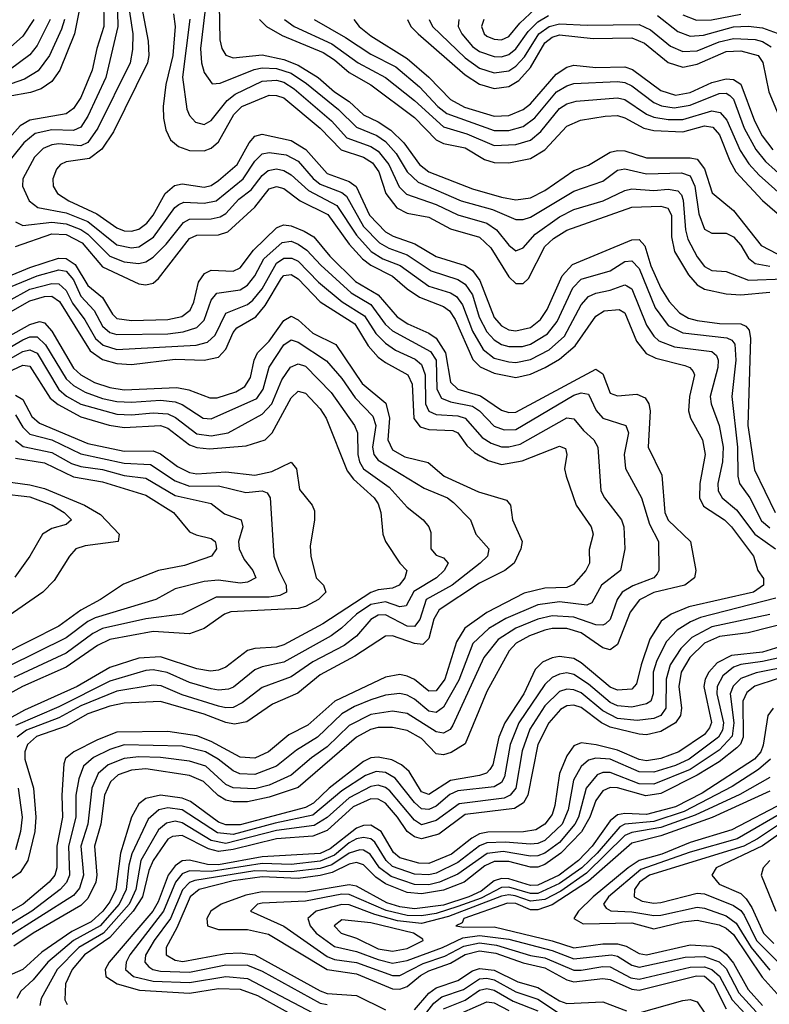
# Model space of a CAD drawing. Header units: inches. Extents: x 990535 to 1117859, y 769386 to 892122.
# Tile 681 of 1056: x 1092462 to 1094529, y 836294 to 839009. Entities that reach past the tile are written whole.
import ezdxf

# ---------------------------------------------------------------- set-up
doc = ezdxf.new("R2010")
doc.units = ezdxf.units.IN
doc.header["$MEASUREMENT"] = 0
doc.layers.add('B0893', color=7, linetype='Continuous')

msp = doc.modelspace()

# ---------------------------------------------------------------- linework, layer by layer
at = {"layer": 'B0893', "color": 5}
for points, elevation in [([(1092752.1, 839110), (1092774.1, 838970), (1092773, 838927), (1092765.9, 838890), (1092676.9, 838710), (1092650, 838670.8), (1092630, 838661.4), (1092570, 838666.5), (1092550, 838664.2), (1092526.5, 838653.5), (1092502.8, 838630), (1092470.5, 838570), (1092469.7, 838550), (1092488, 838510), (1092511.5, 838491.5), (1092590, 838476.6), (1092650, 838452.3), (1092730, 838388.3), (1092770, 838379.9), (1092790, 838383.1), (1092830.9, 838409.1), (1092889.2, 838490.8), (1092900.4, 838499.6), (1092913.9, 838506.1), (1092970, 838502.7), (1093003.6, 838510), (1093077.6, 838570), (1093110, 838618.6), (1093130, 838638.8), (1093150, 838643.1), (1093196.2, 838636.2), (1093230, 838618.9), (1093270.8, 838570.8), (1093290, 838555.8), (1093350, 838532.2), (1093362.4, 838522.4), (1093410, 838439), (1093453.9, 838393.9), (1093479.4, 838379.4), (1093530, 838360.9), (1093596.2, 838316.2), (1093670, 838292.8), (1093690, 838280.1), (1093710.2, 838250.2), (1093728.9, 838188.9), (1093750, 838147.9), (1093770, 838125.8), (1093790, 838113.4), (1093810, 838107.7), (1093848.1, 838108.1), (1093870, 838114.1), (1093917.1, 838143), (1093943.6, 838176.4), (1093986.7, 838270), (1094010, 838293.2), (1094090, 838316.2), (1094130, 838342.6), (1094150, 838343.7), (1094170, 838323.4), (1094214.4, 838214.4), (1094250, 838165.4), (1094290, 838145.2), (1094411.6, 838131.6), (1094425.4, 838125.4), (1094433.9, 838113.9), (1094436, 838070), (1094424.9, 837970), (1094441.4, 837830), (1094441.7, 837750), (1094446.7, 837730), (1094474.9, 837690), (1094507.2, 837627.2), (1094530, 837607.7)], 3660), ([(1092785.3, 839110), (1092816.4, 838950), (1092818.2, 838910), (1092814.5, 838890), (1092720.1, 838699.9), (1092688.3, 838651.7), (1092654.1, 838625.9), (1092590, 838616.8), (1092574.6, 838610), (1092563.5, 838596.5), (1092553.1, 838570), (1092554, 838550), (1092566.2, 838530), (1092597.5, 838510), (1092674.1, 838474.1), (1092730, 838435.2), (1092750, 838426.9), (1092770, 838425.7), (1092790, 838431.6), (1092812.3, 838447.7), (1092830.2, 838470), (1092862.4, 838530), (1092888.2, 838551.8), (1092910, 838556.1), (1092970, 838547.3), (1092990, 838552.2), (1093010, 838566), (1093061.6, 838610), (1093094.4, 838670), (1093110, 838688), (1093130, 838693.2), (1093210, 838676.2), (1093250.9, 838650.9), (1093310, 838585.3), (1093370, 838562.7), (1093389.2, 838549.2), (1093426.7, 838470), (1093470, 838424.5), (1093491.7, 838411.7), (1093551.3, 838391.3), (1093610, 838356.4), (1093690, 838331), (1093710, 838317.8), (1093730.4, 838290), (1093770, 838187.9), (1093790, 838165.1), (1093810, 838154.2), (1093830, 838151.1), (1093870, 838160.2), (1093897.7, 838182.3), (1093916.5, 838210), (1093957.4, 838302.6), (1093985.7, 838334.3), (1094150, 838402.1), (1094170, 838402.9), (1094185.3, 838385.3), (1094202.4, 838330), (1094230, 838268.4), (1094252.1, 838232.1), (1094280.8, 838200.8), (1094306, 838186), (1094330, 838179.9), (1094391.6, 838171.6), (1094450, 838170), (1094463.8, 838163.8), (1094472.9, 838152.9), (1094476.6, 838130), (1094469.2, 837890), (1094487.7, 837767.7), (1094545, 837650)], 3680), ([(1092693.1, 839070), (1092693.3, 838990), (1092674, 838930), (1092661.4, 838870), (1092630, 838795), (1092610, 838764.3), (1092590.2, 838749.8), (1092490, 838731.7), (1092463.3, 838716.7), (1092367.9, 838610)], 3620), ([(1093012.2, 839050), (1093013.6, 838953.6), (1093018.8, 838930), (1093030, 838911.3), (1093050, 838903.8), (1093130, 838912.6), (1093190, 838899.3), (1093230, 838884.2), (1093284.6, 838850), (1093330, 838810.5), (1093370, 838783.6), (1093410, 838746.6), (1093450, 838727.9), (1093484.9, 838704.9), (1093520.7, 838670), (1093564.2, 838610), (1093589.5, 838589.5), (1093710, 838542.9), (1093790, 838519.5), (1093830, 838512.5), (1093870, 838518.2), (1093910, 838537.7), (1093990, 838593), (1094030, 838608.2), (1094090, 838643.7), (1094110, 838648.8), (1094130, 838647.2), (1094190, 838628.1), (1094310, 838628.6), (1094330, 838624.7), (1094350, 838598.1), (1094371.2, 838531.2), (1094430, 838483.1), (1094506.5, 838386.5), (1094550, 838363.7)], 3780), ([(1092731.8, 839030), (1092732.7, 838990), (1092699.1, 838850), (1092650, 838743.2), (1092630, 838713.1), (1092610, 838703.9), (1092550, 838705.6), (1092504.7, 838695.3), (1092473.4, 838670), (1092409.1, 838590)], 3640), ([(1092624.6, 839030), (1092612.7, 838970), (1092572.6, 838870), (1092550, 838839.1), (1092521.3, 838818.7), (1092491.6, 838808.4), (1092430, 838796.9)], 3580), ([(1092885.4, 839025.4), (1092890, 838990), (1092883.9, 838910), (1092864.6, 838830), (1092857.4, 838770), (1092857.8, 838737.8), (1092865.1, 838705.1), (1092877.5, 838677.5), (1092899.2, 838659.2), (1092930, 838648.5), (1092970, 838647.3), (1092990, 838654.9), (1093010, 838672), (1093052.3, 838747.7), (1093074.3, 838770), (1093150, 838800.7), (1093170, 838800.3), (1093190, 838793.5), (1093290.3, 838710), (1093347.9, 838650), (1093410, 838630), (1093434.1, 838614.1), (1093452.3, 838590), (1093471.5, 838530), (1093501.8, 838490), (1093530, 838475.2), (1093590, 838464.6), (1093650, 838432.6), (1093730, 838409), (1093760.4, 838380.4), (1093810, 838299.7), (1093830, 838281.8), (1093850, 838281.7), (1093864.7, 838295.3), (1093910, 838383.5), (1093933.9, 838406.1), (1093970, 838428.6), (1094150, 838491.8), (1094230, 838494.8), (1094249.2, 838489.2), (1094259.4, 838470), (1094258.9, 838410), (1094267.4, 838370), (1094305.9, 838305.9), (1094330, 838277.9), (1094350, 838266.4), (1094410, 838253.1), (1094450.3, 838250.3), (1094530, 838257.4)], 3720), ([(1092972.6, 839030), (1092960.6, 838930), (1092962.9, 838890), (1092970, 838863.2), (1092992.7, 838832.7), (1093014.2, 838834.2), (1093108, 838872), (1093130, 838876.6), (1093170, 838874.5), (1093210, 838861.9), (1093252.9, 838832.9), (1093341.2, 838761.2), (1093390, 838712.3), (1093446.5, 838690), (1093470, 838673.1), (1093500.2, 838640.2), (1093530, 838589.4), (1093560.7, 838560.7), (1093679.3, 838510), (1093765.4, 838485.4), (1093830, 838458.2), (1093850, 838457.8), (1093870, 838464.3), (1093990, 838535.8), (1094070, 838563.9), (1094110, 838593.9), (1094130, 838597.6), (1094190, 838583.6), (1094286.6, 838586.6), (1094310, 838578.3), (1094323.3, 838550), (1094334.1, 838474.1), (1094350, 838431.5), (1094370, 838420.3), (1094410, 838420.5), (1094430, 838410.4), (1094450, 838387.2), (1094471, 838351), (1094490, 838336.7), (1094529.7, 838329.7)], 3760), ([(1093672.8, 839010), (1093671, 838990), (1093680.5, 838970), (1093710, 838935.4), (1093730, 838921), (1093770, 838907.3), (1093790, 838907), (1093810, 838913.5), (1093830, 838928.4), (1093863.6, 838976.4), (1093890, 839003), (1093919.5, 839020.5)], 3960), ([(1093741.7, 839010), (1093734.8, 838990), (1093742.7, 838970), (1093750, 838964.1), (1093770, 838955.1), (1093790, 838953.9), (1093810, 838962.9), (1093840.4, 838999.6), (1093881.9, 839038.1)], 3980), ([(1094220.7, 839020.7), (1094276.5, 838976.5), (1094310, 838963.4), (1094346.9, 838966.9), (1094430, 838989.4), (1094470, 838991.6), (1094510, 838986.3), (1094550, 838972)], 3960), ([(1094290, 839022.6), (1094327.8, 839007.8), (1094369, 839009), (1094450, 839024.1)], 3980), ([(1092585.4, 839010), (1092576.8, 838983.2), (1092544.3, 838910), (1092512.3, 838867.7), (1092474.8, 838845.2), (1092400.5, 838819.5)], 3560), ([(1092501, 839010), (1092470, 838963.9), (1092410.4, 838910)], 3520), ([(1092545.6, 839010), (1092510, 838938.2), (1092490, 838912.4), (1092432.6, 838870)], 3540), ([(1092930.8, 839010.8), (1092910.6, 838850.6), (1092922.5, 838762.5), (1092930, 838745), (1092946.7, 838726.7), (1092970, 838720.3), (1092990, 838731), (1093033.6, 838786.4), (1093056.1, 838803.9), (1093130, 838839.2), (1093170, 838842.4), (1093190, 838836.6), (1093218.5, 838818.5), (1093321.4, 838730), (1093363.5, 838683.5), (1093430, 838659.6), (1093450, 838646.2), (1093479.9, 838610), (1093507.9, 838547.9), (1093528.2, 838528.2), (1093610, 838499.3), (1093670, 838470.7), (1093750, 838447.9), (1093776.7, 838430), (1093810, 838387.7), (1093830, 838371.7), (1093850, 838379.8), (1093882.8, 838417.2), (1093950, 838465.8), (1093990, 838485.4), (1094070.5, 838510), (1094130, 838538.4), (1094150, 838542.6), (1094210, 838537.7), (1094250, 838541.8), (1094276.8, 838536.8), (1094286.4, 838526.4), (1094291.3, 838511.3), (1094297.4, 838430), (1094303.8, 838403.8), (1094330, 838355.2), (1094350, 838328.9), (1094370, 838317.3), (1094410, 838315), (1094471.1, 838291.1), (1094570, 838294.2)], 3740), ([(1093122.6, 839010), (1093141.9, 838990), (1093185.6, 838965.6), (1093298.5, 838918.5), (1093330, 838898.4), (1093370, 838863.8), (1093429.8, 838829.8), (1093550, 838739.6), (1093610, 838678.2), (1093630, 838667.8), (1093690, 838655.7), (1093743.6, 838623.6), (1093770, 838615), (1093810, 838614.2), (1093870, 838626.3), (1093910.1, 838649.9), (1093970, 838715.3), (1094008.1, 838731.9), (1094076.5, 838743.5), (1094110, 838745.2), (1094130, 838738.9), (1094182.8, 838710), (1094210, 838703.7), (1094290, 838699.7), (1094350, 838716.2), (1094372.6, 838712.6), (1094391.6, 838691.6), (1094419.5, 838619.5), (1094436.3, 838590), (1094510, 838510.4), (1094550, 838475.7)], 3820), ([(1093191.9, 839010), (1093218.7, 838990), (1093322.3, 838942.3), (1093395.1, 838890), (1093470.8, 838850), (1093550, 838786.4), (1093630, 838714), (1093694.4, 838694.4), (1093770, 838662.4), (1093830, 838664.7), (1093870, 838677.3), (1093898.9, 838701.1), (1093950, 838764.2), (1093970, 838776.8), (1093995.9, 838784.1), (1094110, 838794), (1094130, 838788.8), (1094190, 838748.3), (1094210, 838740.3), (1094250, 838733.7), (1094290, 838733.9), (1094370, 838757.7), (1094393, 838753), (1094412, 838732), (1094448.7, 838648.7), (1094471.8, 838611.8), (1094500.4, 838580.4), (1094570, 838518.8)], 3840), ([(1093273.9, 839010), (1093360.4, 838960.4), (1093430, 838913.7), (1093498.7, 838878.7), (1093564, 838824), (1093614.7, 838770), (1093639.6, 838750), (1093770, 838703.3), (1093810, 838703.6), (1093850, 838714.9), (1093881.7, 838738.3), (1093942, 838810), (1093970, 838826.9), (1093990, 838832.9), (1094110, 838838.9), (1094130, 838836.2), (1094150, 838826.4), (1094210, 838781), (1094231.7, 838771.7), (1094266.2, 838766.3), (1094310, 838773.5), (1094390, 838805.3), (1094410, 838806.4), (1094419.7, 838799.7), (1094430.2, 838790.2), (1094459.4, 838710), (1094491.5, 838651.5), (1094518.5, 838618.5), (1094571.8, 838570)], 3860), ([(1093383.3, 839010), (1093398.2, 838990), (1093430, 838964.6), (1093530, 838902.1), (1093590, 838851.1), (1093650, 838788.6), (1093688.2, 838768.2), (1093770, 838742.7), (1093810, 838744.7), (1093850, 838761.3), (1093870, 838777.1), (1093941.3, 838858.7), (1093970, 838877.8), (1093990, 838883.6), (1094050, 838877), (1094130, 838879.4), (1094151.6, 838871.6), (1094230, 838813.7), (1094270, 838801.4), (1094310, 838808.4), (1094370, 838835.6), (1094410, 838846.3), (1094430, 838843.9), (1094450, 838831.4), (1094488, 838730), (1094509, 838689), (1094538.5, 838650)], 3880), ([(1093530.6, 839010), (1093539.8, 838990), (1093560.4, 838970), (1093690, 838857), (1093730, 838831.3), (1093770, 838819.8), (1093810, 838825.1), (1093838.3, 838841.7), (1093870, 838876.9), (1093910, 838945.1), (1093930, 838961.1), (1093950, 838967.3), (1094043.1, 838956.9), (1094150, 838959.2), (1094184.1, 838944.1), (1094250, 838890.8), (1094290, 838878.4), (1094330, 838886.8), (1094410, 838921.4), (1094450, 838923.1), (1094497.7, 838910), (1094511, 838891), (1094527, 838810), (1094557.7, 838737.7)], 3920), ([(1093590.8, 839010), (1093600.4, 838990), (1093690, 838903.9), (1093730, 838875.7), (1093770, 838862.4), (1093810, 838868), (1093830, 838880.8), (1093853.2, 838906.8), (1093893.5, 838970), (1093921.6, 838990), (1093950, 838997.9), (1094026.2, 838993.8), (1094170, 838995.7), (1094201.2, 838981.2), (1094256.3, 838936.3), (1094290, 838921.1), (1094330, 838923.4), (1094390, 838948.4), (1094430, 838957.4), (1094490, 838954.1), (1094510, 838948.8), (1094534, 838934)], 3940), ([(1092450, 838451.7), (1092470, 838441.2), (1092550, 838450.8), (1092590, 838446.4), (1092630, 838430.6), (1092650, 838417.4), (1092710, 838356.9), (1092750, 838341.5), (1092790, 838336.8), (1092810, 838341.4), (1092830, 838354.2), (1092865.9, 838390), (1092913.8, 838450), (1092930, 838459.3), (1092990, 838459.6), (1093014.9, 838465.1), (1093030, 838474.5), (1093066.1, 838513.9), (1093100.4, 838539.6), (1093130, 838579.6), (1093146.7, 838593.3), (1093170, 838597.7), (1093190, 838592.9), (1093210, 838581.2), (1093257.7, 838537.7), (1093336.4, 838496.4), (1093390, 838414.6), (1093430.9, 838370), (1093462.9, 838350), (1093510.9, 838330.9), (1093590, 838274.1), (1093650, 838255.7), (1093665.9, 838245.9), (1093682.6, 838222.6), (1093710, 838150.5), (1093739.6, 838099.6), (1093770, 838075.8), (1093810, 838065.1), (1093830, 838064.1), (1093870, 838071.9), (1093921.6, 838098.4), (1093963.9, 838136.1), (1094010, 838222.5), (1094030, 838245.9), (1094050, 838255.3), (1094090, 838262.8), (1094130, 838277.5), (1094135.4, 838275.4), (1094150, 838267.2), (1094190, 838166.8), (1094210, 838136.5), (1094223.9, 838123.9), (1094267.3, 838107.3), (1094370, 838093.6), (1094383.1, 838083.1), (1094388.1, 838070), (1094386.9, 838050), (1094365.4, 837970), (1094368, 837950), (1094390, 837890.2), (1094401.6, 837830), (1094399.7, 837790), (1094387.2, 837730), (1094388, 837710), (1094398.5, 837690), (1094437.8, 837657.8), (1094489, 837590), (1094546.1, 837550)], 3640), ([(1092450, 838383.6), (1092550, 838418.4), (1092590, 838416.6), (1092633.9, 838393.9), (1092690, 838328), (1092790, 838280.6), (1092810, 838277.6), (1092830, 838282.9), (1092844.5, 838295.5), (1092930, 838405.4), (1092950, 838415.1), (1093010, 838416), (1093036.1, 838423.9), (1093110, 838491.9), (1093150, 838542.5), (1093170, 838549.3), (1093190, 838543.7), (1093235.1, 838510), (1093311.6, 838471.6), (1093370.3, 838389.7), (1093406.9, 838350), (1093430, 838331.9), (1093490, 838302), (1093530, 838267), (1093564.2, 838244.2), (1093630, 838218.4), (1093646.4, 838206.4), (1093662.1, 838182.1), (1093711.6, 838071.6), (1093731.5, 838051.5), (1093770, 838034.4), (1093830, 838022.4), (1093870, 838031.3), (1093911.1, 838050), (1093950, 838072.8), (1093993.6, 838110), (1094050, 838191.9), (1094073.6, 838206.4), (1094114.3, 838210), (1094130, 838201), (1094162.5, 838122.5), (1094188.8, 838088.8), (1094215.5, 838075.5), (1094295.5, 838055.5), (1094309.7, 838049.7), (1094318.5, 838038.5), (1094322.4, 838030), (1094308.5, 837970), (1094306, 837930), (1094311.6, 837910), (1094344.3, 837850), (1094352.2, 837810), (1094337.2, 837730), (1094335.9, 837690), (1094347.2, 837667.2), (1094404.9, 837630), (1094424.5, 837610), (1094485.5, 837530), (1094497, 837490), (1094512.5, 837467.5), (1094513, 837450), (1094485.2, 837430), (1094306.5, 837390), (1094258.1, 837370), (1094230.7, 837350), (1094199.5, 837300.5), (1094175.2, 837230), (1094162.8, 837177.2), (1094150, 837162.6), (1094110, 837160.1), (1094090, 837168.2), (1094010, 837235.8), (1093990, 837247.3), (1093950, 837252.8), (1093930, 837249.4), (1093903, 837237), (1093883.1, 837216.9), (1093852, 837150), (1093799, 837070), (1093782.6, 837030), (1093765.9, 836954.1), (1093758.5, 836941.5), (1093748.6, 836931.4), (1093730, 836924.2), (1093650, 836911.2), (1093590, 836872.2), (1093570, 836879.8), (1093535.3, 836935.3), (1093514.4, 836954.4), (1093487.7, 836967.7), (1093450, 836975.4), (1093430, 836973), (1093410, 836963.3), (1093315.4, 836890), (1093271.6, 836848.4), (1093250, 836836.2), (1093070, 836788.6), (1093030, 836788.5), (1093010, 836795.9), (1092932.8, 836852.8), (1092910, 836862.4), (1092850, 836870), (1092810, 836860.9), (1092790, 836846.2), (1092770, 836810), (1092739.6, 836710), (1092726.5, 836610), (1092710, 836576.3), (1092690.8, 836550), (1092658.7, 836521.3), (1092605.5, 836494.5), (1092522.8, 836437.2), (1092470, 836389.5), (1092379.1, 836350)], 3620), ([(1092430, 838301.1), (1092490, 838326.1), (1092568.8, 838351.2), (1092590, 838350.2), (1092614.4, 838334.4), (1092650, 838276), (1092690, 838243.3), (1092717.3, 838197.3), (1092730, 838185.4), (1092770, 838179.7), (1092870, 838182.3), (1092909, 838191), (1092931.9, 838208.1), (1092941.9, 838230), (1092954.5, 838285.5), (1092970.9, 838309.1), (1092990, 838318.2), (1093050, 838316), (1093070, 838325), (1093106.2, 838373.8), (1093170, 838435), (1093180.3, 838439.7), (1093190, 838443.5), (1093210, 838440.8), (1093246.3, 838426.3), (1093272.6, 838410), (1093316.8, 838356.8), (1093387.5, 838287.5), (1093450.3, 838250), (1093502.2, 838190), (1093532.3, 838170), (1093590, 838145), (1093610, 838130.6), (1093636.1, 838090), (1093649.4, 838009.4), (1093669.7, 837989.7), (1093732.2, 837972.2), (1093790, 837931.9), (1093810, 837925.4), (1093830, 837927.1), (1094050, 838045.1), (1094070, 838032.7), (1094090, 837978.7), (1094110, 837971.5), (1094163.6, 837976.4), (1094186.7, 837966.7), (1094196.7, 837950), (1094200.1, 837930), (1094194.6, 837830), (1094232.5, 837752.5), (1094240.6, 837650), (1094250, 837628.5), (1094311.5, 837570), (1094326.2, 837490), (1094322, 837470), (1094296.2, 837450), (1094210, 837429.2), (1094170.8, 837409.2), (1094144.9, 837375.1), (1094110, 837285.5), (1094090, 837271), (1094070, 837276.8), (1094010, 837317.9), (1093970, 837330), (1093930, 837330.3), (1093910, 837325.6), (1093867.9, 837310), (1093831.1, 837290), (1093811.2, 837268.8), (1093750, 837156.6), (1093690, 837011.6), (1093651.6, 836988.4), (1093630, 836981.8), (1093610, 836984.3), (1093570, 837026.5), (1093530, 837048.3), (1093490, 837056.9), (1093450, 837056.7), (1093428.8, 837051.2), (1093390, 837030), (1093230, 836891.5), (1093150, 836864.7), (1093090, 836851.8), (1093050, 836851.6), (1093030, 836856.8), (1093009.1, 836869.1), (1092968.4, 836908.4), (1092930, 836925), (1092810, 836943.1), (1092770, 836939.7), (1092733.6, 836926.4), (1092712.5, 836907.5), (1092695.6, 836870), (1092685.2, 836790), (1092668.3, 836730), (1092674.1, 836650), (1092671.7, 836630), (1092650, 836585.6), (1092630, 836566.3), (1092498.9, 836490), (1092445.9, 836454.1)], 3580), ([(1092410, 838261.4), (1092510, 838302.8), (1092570, 838318.9), (1092590, 838315.2), (1092610, 838292), (1092630, 838246.9), (1092667.5, 838207.4), (1092690, 838163.8), (1092710, 838146.3), (1092730, 838140.7), (1092870, 838142.9), (1092912.1, 838147.9), (1092950, 838160.3), (1092970, 838180.1), (1092990, 838235.3), (1093005.1, 838254.9), (1093070, 838264.3), (1093090, 838276.7), (1093110, 838302.9), (1093134.5, 838350), (1093185.2, 838394.8), (1093210, 838398.7), (1093230, 838390.5), (1093253.9, 838373.9), (1093292, 838332), (1093375.5, 838255.5), (1093430, 838223.9), (1093469.6, 838169.7), (1093490, 838151), (1093594.2, 838094.2), (1093609.9, 838069.9), (1093612.3, 837990), (1093625.1, 837965.1), (1093650, 837954.8), (1093710, 837943.1), (1093729.5, 837930), (1093770, 837888.2), (1093798, 837878), (1093830, 837879.1), (1093990, 837973.3), (1094010, 837979.9), (1094030, 837976), (1094050.9, 837930.9), (1094069.6, 837910), (1094132.7, 837890), (1094140.1, 837870), (1094128.8, 837810), (1094131.8, 837771.8), (1094176.4, 837690), (1094198.1, 837618.1), (1094223.1, 837570), (1094223.8, 837490), (1094219.3, 837480.7), (1094210.2, 837470), (1094152.2, 837447.8), (1094122.7, 837430), (1094109.6, 837410.4), (1094090, 837354.9), (1094077.4, 837342.6), (1094070, 837338.9), (1094050, 837340.4), (1093990, 837361.2), (1093930, 837365.4), (1093890, 837355.9), (1093830, 837331.1), (1093780.7, 837299.3), (1093741.4, 837250), (1093656.2, 837063.8), (1093648.4, 837051.6), (1093630, 837041.2), (1093610, 837044.8), (1093530, 837095.7), (1093490, 837102), (1093430, 837093.2), (1093370, 837062.4), (1093310, 837003.3), (1093266.4, 836973.6), (1093210, 836925.9), (1093150, 836898.1), (1093110, 836887.9), (1093050, 836890.2), (1093030, 836899.8), (1092974.6, 836950), (1092930, 836964), (1092850, 836974.2), (1092790, 836976.2), (1092750, 836971.6), (1092705.6, 836954.4), (1092678.1, 836930), (1092661.1, 836890), (1092649.3, 836790), (1092630.6, 836730), (1092637.4, 836650), (1092626.2, 836613.9), (1092610, 836593.2), (1092424.3, 836475.7)], 3560), ([(1092430, 838233.1), (1092490, 838265.8), (1092550, 838281.9), (1092570, 838280.9), (1092590, 838261.9), (1092607.2, 838227.2), (1092641.1, 838181.1), (1092670.5, 838130), (1092691.5, 838111.5), (1092730, 838099.9), (1092948.6, 838111.4), (1092979.8, 838120.2), (1093000.7, 838139.3), (1093030, 838199.5), (1093090, 838223.9), (1093104.7, 838235.3), (1093130, 838266.7), (1093170, 838337.4), (1093190, 838351), (1093211.8, 838351.8), (1093230, 838343.1), (1093285.6, 838285.6), (1093351.3, 838231.3), (1093412.7, 838192.7), (1093443.8, 838143.8), (1093470, 838117.4), (1093497.6, 838097.6), (1093552.6, 838072.6), (1093570, 838058.5), (1093579.7, 838030), (1093580.7, 837950), (1093590, 837929.5), (1093610, 837920.5), (1093670, 837916.8), (1093690, 837910.5), (1093736.9, 837856.9), (1093761.3, 837841.3), (1093790, 837831.5), (1093810, 837830.7), (1093841.4, 837838.6), (1093970, 837911), (1093990, 837908.6), (1094016, 837876), (1094045.2, 837850), (1094055.5, 837830), (1094063.9, 837710), (1094074, 837690), (1094121.3, 837630), (1094127.8, 837610), (1094130.1, 837550.1), (1094118.4, 837490), (1094065.8, 837450), (1094038.9, 837401.1), (1094025.7, 837394.3), (1093950, 837403.2), (1093890, 837395.3), (1093802.1, 837357.9), (1093755.2, 837330), (1093711.3, 837288.7), (1093672.9, 837187.1), (1093630, 837113.1), (1093610, 837098.7), (1093590, 837102), (1093550, 837134.8), (1093530, 837146.3), (1093510, 837151.2), (1093470, 837145.8), (1093430, 837133.5), (1093384.8, 837115.2), (1093350, 837095.1), (1093282.9, 837030), (1093225.4, 836994.6), (1093170, 836950.7), (1093110, 836927.3), (1093068.8, 836928.8), (1093050, 836937.3), (1093008.8, 836970), (1092974.2, 836990), (1092910, 837005.2), (1092750, 837009), (1092710, 836996.6), (1092665.5, 836974.5), (1092638.1, 836950), (1092624.7, 836915.3), (1092616.8, 836870), (1092616.6, 836810), (1092596.6, 836730), (1092598.8, 836650), (1092590.4, 836629.6), (1092573.3, 836610), (1092495.1, 836550), (1092417.2, 836502.8)], 3540), ([(1092390, 838177.8), (1092490, 838233.5), (1092530, 838245.8), (1092550, 838246.6), (1092571.5, 838231.5), (1092656.1, 838096.1), (1092690, 838072.1), (1092730, 838061.3), (1092770, 838058.4), (1092890, 838073), (1092970, 838070), (1093010, 838078.5), (1093030, 838100.3), (1093050, 838146.2), (1093060.5, 838159.5), (1093113.1, 838190), (1093138.8, 838221.2), (1093183.6, 838296.4), (1093190, 838303.3), (1093210, 838306.5), (1093230, 838294.2), (1093290, 838230.8), (1093385.7, 838170), (1093422.4, 838110), (1093450, 838078.8), (1093470, 838063.4), (1093532.2, 838030), (1093544.1, 838004.1), (1093548.8, 837908.8), (1093565.9, 837885.9), (1093590, 837879), (1093656.5, 837876.5), (1093670, 837869.7), (1093694.9, 837834.9), (1093715.5, 837815.5), (1093753.8, 837793.8), (1093790, 837782.6), (1093847.5, 837792.5), (1093950, 837833), (1093966.8, 837826.8), (1093970.5, 837810), (1093964.4, 837770), (1093968.3, 837750), (1093996, 837670), (1094037.6, 837610), (1094043.1, 837590), (1094032.2, 837547.8), (1094032.9, 837510), (1094022.8, 837490), (1093988.7, 837451.3), (1093970, 837443.1), (1093910, 837440.9), (1093852.9, 837427.1), (1093750, 837374.6), (1093689.2, 837330.8), (1093666.4, 837293.6), (1093634, 837190), (1093610, 837158.5), (1093590, 837157.6), (1093550, 837189.7), (1093530, 837198.9), (1093510, 837202.9), (1093470, 837195.5), (1093330.3, 837129.7), (1093256.6, 837063.4), (1093203.5, 837036.5), (1093147.5, 836990), (1093110, 836972.5), (1093070, 836975.5), (1092990, 837018.4), (1092950, 837033.6), (1092870, 837045.9), (1092730, 837043.7), (1092676.7, 837023.3), (1092610.6, 836990), (1092588.4, 836971.6), (1092583.3, 836956.7), (1092577.7, 836870), (1092580.1, 836810), (1092563.8, 836730), (1092564.4, 836670), (1092558.3, 836650), (1092543.4, 836630), (1092470.9, 836570), (1092370, 836512.7)], 3520), ([(1092390, 838113.2), (1092490, 838168.7), (1092516.4, 838176.4), (1092530, 838173.2), (1092550, 838150.4), (1092610, 838048.3), (1092630, 838029.4), (1092668.1, 838008.1), (1092710, 837994.7), (1092750, 837988.2), (1092894.8, 837994.8), (1092928.3, 837988.3), (1092985.8, 837965.8), (1093006.2, 837966.2), (1093057.3, 837982.7), (1093082.6, 837997.4), (1093097.8, 838022.2), (1093108.1, 838070), (1093117.4, 838090), (1093150, 838122.2), (1093190, 838179.9), (1093210, 838191.2), (1093230, 838181.2), (1093270, 838144.8), (1093333, 838113), (1093406.1, 838006.1), (1093471.3, 837951.3), (1093481.5, 837910), (1093477.1, 837850), (1093490, 837822.6), (1093523.7, 837803.7), (1093587.6, 837787.6), (1093632.3, 837750), (1093726.6, 837706.6), (1093804.3, 837684.3), (1093815.5, 837670), (1093820.3, 837630), (1093846.9, 837570), (1093843.3, 837550), (1093825.5, 837510), (1093799.2, 837490), (1093730, 837454.7), (1093618.5, 837381.5), (1093603.8, 837356.2), (1093590, 837302.5), (1093573.7, 837286.3), (1093550, 837288.5), (1093490.1, 837309.9), (1093470, 837309.3), (1093386.1, 837253.9), (1093290, 837202.4), (1093228.4, 837151.6), (1093158.5, 837121.5), (1093087.8, 837072.2), (1093053.6, 837066.4), (1093030, 837070.7), (1092970, 837094.2), (1092850, 837129.1), (1092750, 837124.2), (1092710, 837115.6), (1092650, 837094.8), (1092590, 837060.8), (1092507.8, 837032.2), (1092483.7, 837010), (1092476, 836990), (1092475.7, 836970), (1092499.7, 836890), (1092506, 836810), (1092503.7, 836770), (1092484.5, 836690), (1092462.8, 836657.2), (1092335.5, 836570)], 3480), ([(1092422, 838098), (1092470, 838126.5), (1092490, 838134.8), (1092510, 838134.6), (1092532.6, 838112.6), (1092590, 838018.3), (1092610, 838000.3), (1092642.1, 837982.1), (1092690, 837964.3), (1092730, 837956.1), (1092770, 837954.2), (1092850, 837959.8), (1092890, 837955.2), (1092910, 837947.4), (1092967.5, 837910), (1092990, 837908.2), (1093116, 837964), (1093133.5, 837990), (1093149.3, 838050.7), (1093190, 838112.1), (1093210, 838126.4), (1093230, 838119.8), (1093308.1, 838068.1), (1093350, 838019.9), (1093386.4, 837966.4), (1093435.6, 837915.6), (1093443.5, 837890), (1093434.6, 837830), (1093438.5, 837810), (1093450, 837794.4), (1093577.1, 837717.1), (1093641.6, 837690), (1093657.9, 837678), (1093704.8, 837630), (1093719.6, 837590), (1093755.7, 837550), (1093751.7, 837530), (1093731.2, 837510), (1093653.8, 837450), (1093582.5, 837410), (1093565, 837355), (1093550, 837335.3), (1093530, 837336.9), (1093470, 837367.5), (1093450, 837366.8), (1093430, 837354.9), (1093390.8, 837309.2), (1093356.4, 837283.6), (1093270, 837238), (1093210, 837196.4), (1093130, 837167.7), (1093075, 837125), (1093050, 837112.6), (1093030, 837111.1), (1093010, 837115.9), (1092910, 837147.5), (1092851.9, 837171.9), (1092830, 837174.2), (1092730, 837157.2), (1092630, 837117.2), (1092570, 837083.4), (1092480.7, 837050), (1092454.7, 837030)], 3460), ([(1092430, 838070.7), (1092470, 838094.1), (1092490, 838098.4), (1092510, 838089.2), (1092569.2, 837989.2), (1092591, 837971), (1092630, 837949.1), (1092730, 837921.2), (1092770, 837919.3), (1092830, 837925.2), (1092870, 837921.8), (1092891.8, 837911.8), (1092950, 837867), (1092990, 837861), (1093036.8, 837870), (1093130, 837921.3), (1093157.3, 837950), (1093184.4, 838015.6), (1093208.8, 838051.2), (1093230, 838059.8), (1093250, 838053.5), (1093320.8, 837980.8), (1093384.5, 837890), (1093393, 837870), (1093394.3, 837810), (1093398.8, 837790), (1093409.8, 837770), (1093480.2, 837720.2), (1093530, 837664.6), (1093574, 837630), (1093590.1, 837610.1), (1093595, 837595), (1093595.3, 837550), (1093610, 837532.5), (1093630, 837525.1), (1093642.9, 837510), (1093632.6, 837490), (1093611.4, 837470), (1093548.3, 837431.7), (1093527.1, 837392.9), (1093510, 837389.7), (1093470, 837403.7), (1093430, 837396.2), (1093390.1, 837370), (1093349.4, 837330.6), (1093320.3, 837310), (1093190, 837236.8), (1093130, 837224.6), (1093110, 837216.3), (1093051.5, 837168.5), (1093037.6, 837162.4), (1093010, 837160), (1092990, 837163.6), (1092930, 837181.5), (1092868.8, 837208.8), (1092830, 837215.8), (1092810, 837214), (1092710, 837185.1), (1092570, 837114.1), (1092450, 837062.2)], 3440), ([(1092330, 837991.2), (1092470, 838056.5), (1092490, 838053.8), (1092545.4, 837965.4), (1092567.6, 837947.6), (1092630, 837913.5), (1092708.8, 837891.2), (1092750, 837884.5), (1092850, 837890), (1092870, 837882.9), (1092930, 837837), (1092950, 837828.8), (1092985.4, 837825.4), (1093086.4, 837833.6), (1093138.4, 837850), (1093158.2, 837870), (1093210, 837966.5), (1093230, 837985), (1093250, 837978.7), (1093290, 837935.7), (1093307.2, 837910), (1093365, 837765), (1093381.8, 837741.8), (1093439.3, 837690), (1093450, 837673.8), (1093457.3, 837650), (1093462.9, 837590), (1093470, 837570.2), (1093509.5, 837510), (1093528.8, 837490), (1093524.1, 837470), (1093507.9, 837450), (1093490, 837441.6), (1093450, 837436.8), (1093430, 837429), (1093297.2, 837342.8), (1093190, 837285.2), (1093170, 837278.4), (1093110, 837274.8), (1093090, 837269), (1093030, 837223.4), (1093010, 837215), (1092987.7, 837212.3), (1092950, 837218.4), (1092850, 837252.1), (1092790, 837248.1), (1092710, 837222.8), (1092619.9, 837170), (1092475.4, 837104.6), (1092423.5, 837076.5)], 3420), ([(1092450, 837973.6), (1092470, 837961.3), (1092494.8, 837914.8), (1092516.5, 837896.5), (1092650, 837840.7), (1092750, 837818.7), (1092830, 837819.9), (1092850, 837811.9), (1092896.7, 837776.7), (1092930, 837760), (1092950, 837756.5), (1093030, 837761.8), (1093110, 837752.6), (1093157.3, 837762.7), (1093210, 837789), (1093224.6, 837770), (1093233.3, 837713.3), (1093268.6, 837670), (1093274.4, 837654.4), (1093274.6, 837630), (1093263.1, 837556.9), (1093264.5, 837530), (1093279.2, 837470), (1093299, 837450), (1093305.5, 837430), (1093285.9, 837410), (1093250, 837390.6), (1093230, 837385.1), (1093043.8, 837376.2), (1093026.5, 837370), (1092970, 837329.9), (1092930, 837315.4), (1092830, 837321.5), (1092710, 837299.4), (1092676.4, 837283.6), (1092590, 837223.4), (1092469.9, 837170.1), (1092370, 837116.3)], 3380), ([(1092450, 837919.6), (1092470, 837885.5), (1092490, 837866), (1092550.4, 837850.4), (1092630, 837811.8), (1092750, 837785.6), (1092822.5, 837782.5), (1092890, 837737.6), (1092930, 837722.8), (1093010, 837723.3), (1093085.5, 837705.5), (1093130, 837710.1), (1093144.4, 837704.4), (1093152.6, 837690), (1093162.7, 837530), (1093176.1, 837490), (1093196.3, 837450), (1093197.3, 837430), (1093178.8, 837421.2), (1093150, 837416.4), (1093003.6, 837416.4), (1092910, 837369.6), (1092810, 837356.8), (1092690, 837329.8), (1092663.6, 837316.4), (1092590, 837262.4), (1092445.5, 837194.5)], 3360), ([(1092450, 837848.9), (1092471.7, 837831.7), (1092550, 837815.3), (1092605, 837785), (1092630, 837777.2), (1092690, 837768.2), (1092750, 837752.1), (1092810, 837744.9), (1092890, 837697.2), (1092990, 837674.5), (1093026.5, 837646.5), (1093072.5, 837630), (1093077.1, 837610), (1093065.4, 837570), (1093067.2, 837550), (1093080.7, 837520.7), (1093105, 837490), (1093112.8, 837470), (1093090, 837457.6), (1093070, 837454.7), (1093010, 837463.5), (1092970, 837459.8), (1092890, 837439), (1092836.8, 837410), (1092670, 837359.5), (1092650, 837349.3), (1092590, 837304.2), (1092430, 837225.2)], 3340), ([(1092450, 837800.1), (1092530, 837786.9), (1092610, 837748.5), (1092690, 837734.6), (1092810, 837697.4), (1092886.1, 837650), (1092930, 837597.1), (1092948.3, 837588.3), (1092990, 837578.7), (1093000.6, 837570), (1093002.4, 837562.4), (1093004.3, 837550), (1092990.5, 837529.4), (1092916.3, 837503.7), (1092844.6, 837490), (1092748, 837452), (1092685, 837410), (1092630, 837380.6), (1092570, 837336.9), (1092410, 837255.5)], 3320), ([(1092416.1, 837736.1), (1092490, 837726.1), (1092530, 837715.9), (1092640.1, 837670), (1092684.2, 837644.2), (1092735.6, 837590), (1092732.8, 837570), (1092642, 837558), (1092616.1, 837550), (1092598.8, 837530), (1092557.2, 837462.8), (1092525.1, 837430), (1092303.1, 837276.9)], 3280), ([(1092410, 837702.2), (1092490, 837693.4), (1092550.9, 837670), (1092584.3, 837650), (1092604.8, 837630), (1092590, 837616.8), (1092550, 837605.4), (1092524.7, 837590), (1092490.1, 837530), (1092448, 837472)], 3260), ([(1094546.3, 837413.7), (1094339.4, 837360.6), (1094311.1, 837348.9), (1094274.3, 837325.7), (1094245.6, 837294.4), (1094218.5, 837241.5), (1094208.5, 837210), (1094208.6, 837150), (1094202, 837130), (1094190, 837122.1), (1094150, 837113.5), (1094110, 837116.7), (1094090, 837126.1), (1094030, 837176.7), (1093990, 837203.1), (1093970, 837207.6), (1093950, 837204.5), (1093930, 837194.9), (1093910, 837175.8), (1093838.4, 837070), (1093814.3, 837010), (1093798.7, 836921.3), (1093790, 836905.5), (1093770, 836893.2), (1093670, 836882.1), (1093648.2, 836871.8), (1093610, 836839.8), (1093590, 836830.5), (1093570, 836832.6), (1093550.3, 836850.3), (1093497, 836917), (1093470, 836932.9), (1093444.6, 836935.4), (1093415.4, 836924.6), (1093350, 836882.2), (1093270, 836815.4), (1093166.4, 836793.6), (1093050, 836761.6), (1093006.9, 836766.9), (1092910, 836830), (1092870, 836835.8), (1092845.1, 836830), (1092816, 836804), (1092771.2, 836708.8), (1092762.9, 836677.1), (1092755.1, 836610), (1092735.9, 836570), (1092683.7, 836510), (1092610.5, 836469.5), (1092539.3, 836410), (1092498.5, 836361.5), (1092464.6, 836330), (1092454.1, 836310)], 3640), ([(1094530, 837368.5), (1094370, 837334.7), (1094314.9, 837305.1), (1094284.7, 837275.3), (1094255.5, 837230), (1094244.7, 837190), (1094243.6, 837110), (1094229.5, 837090.5), (1094210, 837081.5), (1094164, 837076), (1094110, 837081.9), (1094070, 837103), (1094010, 837152.3), (1093990, 837160.7), (1093970, 837162.5), (1093950, 837155.9), (1093910, 837116.7), (1093868, 837052), (1093847.2, 836992.8), (1093829.9, 836890.1), (1093813.9, 836870), (1093797.7, 836862.3), (1093673.6, 836846.4), (1093610, 836800.3), (1093570, 836788.5), (1093550, 836801.7), (1093482, 836882), (1093470, 836891.6), (1093450, 836897.7), (1093430, 836894.3), (1093370, 836862.7), (1093310, 836808.5), (1093273.4, 836786.6), (1093170, 836772.5), (1093030, 836737.3), (1092990, 836745.5), (1092910, 836794.3), (1092890, 836798.8), (1092866.4, 836793.6), (1092844.9, 836775.1), (1092795.6, 836690), (1092782.2, 836610), (1092763.6, 836570), (1092693.2, 836490), (1092624.6, 836450), (1092565.5, 836390), (1092521, 836310), (1092517.1, 836290)], 3660), ([(1094590, 837348.8), (1094470, 837318.2), (1094391.6, 837308.4), (1094350, 837289.8), (1094309.6, 837250.4), (1094285.3, 837210), (1094279.4, 837170), (1094287, 837110), (1094284, 837090), (1094269.7, 837070), (1094230, 837045.7), (1094190, 837036.5), (1094170, 837038.4), (1094090, 837057.9), (1094065.9, 837070), (1094010, 837112), (1093990, 837118.4), (1093970, 837116.7), (1093953.1, 837106.9), (1093920.8, 837070), (1093890.3, 837010), (1093863.2, 836870), (1093850.8, 836849.2), (1093826.3, 836833.7), (1093690, 836817.3), (1093617.3, 836762.7), (1093570, 836750), (1093550, 836755.3), (1093530.5, 836770.5), (1093503.7, 836810), (1093470, 836848.4), (1093450, 836859.4), (1093430, 836860), (1093381.5, 836838.5), (1093310, 836773.3), (1093270, 836757.2), (1093170, 836749.8), (1093050, 836720.6), (1093010, 836715.1), (1092982.2, 836722.2), (1092910, 836759.5), (1092883.2, 836756.8), (1092870, 836748.6), (1092829.7, 836690), (1092817.6, 836662.4), (1092800, 836590), (1092774.6, 836550), (1092710, 836477.6), (1092640.4, 836430), (1092606.6, 836390), (1092588, 836350), (1092585.9, 836305.9), (1092592.9, 836292.9)], 3680), ([(1094570, 837283.3), (1094510, 837265), (1094424.4, 837255.6), (1094384.8, 837235.2), (1094361.5, 837210), (1094351.8, 837190), (1094348.5, 837170), (1094368.9, 837071.1), (1094364.1, 837055.9), (1094350, 837038.1), (1094279.2, 836990), (1094230, 836971.1), (1094190, 836964.7), (1094170, 836968.6), (1094110, 836994.5), (1094050.9, 837009.1), (1094010, 837014.4), (1093990, 837006.8), (1093970, 836978.8), (1093949.9, 836930.1), (1093937.7, 836842.3), (1093930, 836816.7), (1093910.1, 836790), (1093885, 836775), (1093851, 836769), (1093752.1, 836767.9), (1093730, 836763.6), (1093708, 836752), (1093652.2, 836707.8), (1093590, 836682.3), (1093562.4, 836682.4), (1093510, 836697.4), (1093492.2, 836712.2), (1093458.6, 836770), (1093430, 836787.9), (1093410, 836786.6), (1093390, 836779.1), (1093317.9, 836722.1), (1093290, 836709.5), (1093130, 836700.5), (1093010, 836678), (1092979.2, 836679.2), (1092930, 836691.2), (1092910, 836689.3), (1092890, 836675.5), (1092870.8, 836650), (1092843.9, 836576.1), (1092828.6, 836550), (1092708.4, 836410), (1092697.5, 836390), (1092699.4, 836370), (1092730.5, 836350), (1092792.2, 836332.2), (1092930, 836323.9), (1093010, 836337.1), (1093070, 836335.2), (1093117.9, 836317.9), (1093270, 836233.6)], 3720), ([(1094590, 837256.5), (1094510, 837238.9), (1094450, 837231), (1094430, 837223.6), (1094400.3, 837199.7), (1094385.2, 837170), (1094384.3, 837150), (1094402.5, 837070), (1094399.6, 837050), (1094388.2, 837030), (1094308, 836970), (1094270, 836952.2), (1094210, 836933.6), (1094170, 836934.8), (1094090, 836969.6), (1094050, 836972.3), (1094030, 836966.6), (1094010, 836949.9), (1093988.6, 836911.4), (1093973.7, 836830), (1093957.7, 836790), (1093910, 836745.2), (1093890, 836737.2), (1093870, 836735.4), (1093800.7, 836740.7), (1093750, 836738.8), (1093729.2, 836730.8), (1093670, 836684.5), (1093610, 836655.7), (1093590, 836650.4), (1093550, 836652.3), (1093490, 836674.1), (1093472.2, 836690), (1093440.8, 836740.8), (1093430, 836749.6), (1093410, 836753.7), (1093390, 836749.8), (1093370, 836739.1), (1093330, 836705.1), (1093290, 836688), (1093210, 836679.3), (1093130, 836681.7), (1092990, 836659.6), (1092930, 836661.3), (1092910, 836653), (1092890.9, 836630), (1092858.5, 836550), (1092765.8, 836430), (1092755, 836410), (1092753.6, 836390), (1092775.5, 836370), (1092830, 836357.2), (1092930, 836353.3), (1093030.4, 836370.4), (1093090, 836365.1), (1093270, 836270)], 3740), ([(1094590, 837227.5), (1094492.1, 837207.9), (1094450, 837192.3), (1094428.6, 837171.4), (1094420.9, 837150), (1094431.1, 837070), (1094426.6, 837033.4), (1094390, 836994.3), (1094310, 836941.2), (1094210, 836900.9), (1094170, 836902), (1094090, 836933.3), (1094070, 836933), (1094053.7, 836926.3), (1094024.1, 836890), (1094002.3, 836810), (1093992.9, 836790), (1093950, 836740.2), (1093910, 836710.5), (1093890, 836703), (1093870, 836702.3), (1093794.6, 836714.6), (1093750.7, 836709.3), (1093670, 836652.3), (1093619.1, 836630), (1093590, 836623.2), (1093550, 836623.6), (1093486.2, 836646.2), (1093453.9, 836670), (1093427.9, 836707.9), (1093410, 836719.1), (1093399.4, 836719.4), (1093370, 836710.3), (1093322.2, 836677.8), (1093290, 836667.9), (1093210, 836659.2), (1093110, 836661.9), (1092944.9, 836635.1), (1092930, 836629.4), (1092910.7, 836609.3), (1092877.1, 836530), (1092832.1, 836470), (1092809, 836429), (1092807, 836410), (1092817.4, 836397.3), (1092829.2, 836389.2), (1092850, 836385.2), (1092930, 836382.5), (1093030, 836402.5), (1093090, 836401.5), (1093130, 836384.6), (1093290, 836296.8), (1093310, 836292.7)], 3760), ([(1094550, 837191.3), (1094489.2, 837170.8), (1094466.8, 837153.2), (1094455.8, 837130), (1094456.5, 837030), (1094449, 837011), (1094439, 837001), (1094390, 836962.7), (1094330, 836925.1), (1094230, 836875.4), (1094188.1, 836868.1), (1094110, 836890.3), (1094090, 836891.4), (1094070, 836882.4), (1094050, 836855.8), (1094033.7, 836810), (1094010.5, 836769.5), (1093953.9, 836710), (1093910, 836679.5), (1093890, 836672.1), (1093870, 836671.9), (1093810, 836687.5), (1093770, 836687.4), (1093744.3, 836675.7), (1093687, 836630), (1093630, 836608), (1093570, 836598.2), (1093530, 836602.2), (1093470, 836625.8), (1093443.9, 836643.9), (1093410, 836678.1), (1093390, 836684.7), (1093370, 836679.8), (1093323.2, 836656.8), (1093290, 836648.4), (1093230, 836640.9), (1093130, 836644.8), (1093050, 836633.9), (1092956.7, 836610), (1092931.5, 836590), (1092895.1, 836504.9), (1092865.6, 836450), (1092866, 836430), (1092890, 836415.5), (1092911.9, 836411.9), (1093030, 836433.7), (1093070, 836435.4), (1093110, 836430.2), (1093290.6, 836330.6), (1093310, 836323.8), (1093390, 836317.6), (1093470, 836278.3)], 3780), ([(1094539.2, 837110), (1094524.5, 837090), (1094511.8, 837008.2), (1094504.9, 836990), (1094488.3, 836970), (1094343.8, 836876.2), (1094270, 836838.3), (1094190, 836816.8), (1094130, 836819.9), (1094110, 836815.8), (1094090, 836799.4), (1094039.8, 836730), (1094002.1, 836690), (1093949, 836650), (1093890, 836622), (1093870, 836620.8), (1093810, 836639.3), (1093790, 836640.1), (1093770, 836633.7), (1093734, 836606), (1093700.6, 836590), (1093630, 836566.7), (1093550, 836556.7), (1093510, 836562.4), (1093473.8, 836573.8), (1093390, 836619.1), (1093370, 836623.3), (1093250, 836602.4), (1093130, 836603.8), (1093085.3, 836594.7), (1093017.1, 836570), (1092989.2, 836550), (1092977.4, 836530), (1092979.3, 836510), (1093010, 836499.7), (1093090, 836499.5), (1093147.4, 836487.4), (1093310, 836390), (1093390, 836377.5), (1093490, 836336.7), (1093510, 836334.9), (1093530, 836342.7), (1093566.8, 836373.2), (1093590, 836386.1), (1093650, 836406.6), (1093690, 836431.3), (1093730, 836441), (1093774.4, 836434.4), (1093850, 836407.7), (1093910, 836394.2), (1093970, 836361.2), (1093990, 836355.3), (1094070, 836365.2), (1094090, 836361.8), (1094150, 836335.5), (1094170, 836332.7), (1094327.6, 836372.3), (1094350, 836370.9), (1094375.2, 836350), (1094410, 836280.7)], 3820), ([(1094531.8, 836970), (1094498.5, 836941.5), (1094426.1, 836893.9), (1094294.3, 836825.7), (1094210, 836797.7), (1094130, 836790.7), (1094116.5, 836783.5), (1094053.7, 836710), (1094011.6, 836670), (1093950, 836627.2), (1093890, 836599.5), (1093870, 836598.9), (1093810, 836616.5), (1093790, 836615.5), (1093734.1, 836585.9), (1093670, 836562.9), (1093610, 836544.3), (1093570, 836537.7), (1093530, 836538.5), (1093472.4, 836552.4), (1093370, 836596.8), (1093350, 836596.9), (1093250, 836578.1), (1093130, 836572.9), (1093117.7, 836570), (1093097.7, 836550), (1093190, 836509.1), (1093310, 836425), (1093330, 836417.4), (1093390, 836408.8), (1093490, 836373.1), (1093510, 836373), (1093574.1, 836405.9), (1093634, 836426), (1093686, 836454), (1093730, 836462.8), (1093776.7, 836456.7), (1093870, 836428.5), (1093910, 836421.5), (1093990, 836388.1), (1094010, 836387.3), (1094070, 836398.1), (1094090, 836396.6), (1094147, 836367), (1094170, 836362.9), (1094310, 836395.8), (1094350, 836396.6), (1094370, 836389.6), (1094391.5, 836371.5), (1094426, 836306), (1094474.3, 836254.3)], 3840), ([(1094530, 836918.9), (1094447.5, 836872.5), (1094324.6, 836815.4), (1094230, 836781.2), (1094150, 836767.3), (1094130, 836758.8), (1094025, 836655), (1093954, 836606), (1093910, 836582.9), (1093870, 836577.6), (1093827.7, 836592.3), (1093810, 836595.3), (1093790, 836592.1), (1093644.1, 836535.9), (1093570, 836516.5), (1093503.8, 836523.8), (1093441, 836541), (1093370, 836567.5), (1093350, 836568.9), (1093279.6, 836550), (1093256.3, 836530), (1093262.5, 836510), (1093279.5, 836490), (1093330, 836452.8), (1093390, 836439.6), (1093450, 836417), (1093490, 836407.4), (1093530, 836414.4), (1093627.5, 836450), (1093683.4, 836476.6), (1093730, 836483.6), (1093810, 836472.9), (1093930, 836441.9), (1093990, 836419.3), (1094093.7, 836430), (1094110, 836426.5), (1094150, 836401.6), (1094170, 836395.9), (1094296.8, 836423.2), (1094350, 836425.1), (1094390, 836410.8), (1094410, 836392.1), (1094445.1, 836325.1), (1094492.7, 836272.7)], 3860), ([(1092457.9, 836890), (1092468.5, 836810), (1092464.2, 836770), (1092450, 836719.5)], 3460), ([(1094530, 836881.7), (1094371.2, 836808.8), (1094230, 836758), (1094150, 836738), (1094030, 836633.5), (1093930, 836567.5), (1093890, 836554), (1093870, 836554.4), (1093830, 836571.2), (1093807.2, 836572.8), (1093686.8, 836530), (1093681.5, 836518.5), (1093663.9, 836510), (1093686.3, 836506.4), (1093770, 836507.1), (1093930, 836468.2), (1093990, 836449.3), (1094070, 836460.5), (1094110, 836460.8), (1094134.2, 836454.2), (1094170, 836433.3), (1094190, 836430), (1094310, 836457.4), (1094370, 836454), (1094390, 836446.5), (1094410, 836431.8), (1094430, 836407.2), (1094470, 836334.7), (1094510, 836290.4)], 3880), ([(1094569.4, 836850), (1094425.2, 836774.8), (1094310, 836740.2), (1094232.2, 836707.8), (1094170, 836690), (1094139.7, 836670), (1094042.8, 836590), (1094002.3, 836550), (1093990.1, 836530), (1094015.8, 836515.8), (1094150, 836518.4), (1094210, 836501.6), (1094290, 836520.7), (1094330, 836525.6), (1094390, 836512.5), (1094410, 836503.4), (1094430, 836485.7), (1094508.7, 836368.7), (1094550, 836322.7)], 3920), ([(1094670, 836843.9), (1094510, 836730.6), (1094381.7, 836670), (1094370.1, 836650), (1094390, 836625.3), (1094450, 836599), (1094464.6, 836584.6), (1094480.5, 836560.5), (1094513, 836490), (1094541.3, 836461.3)], 3980), ([(1094573, 836827), (1094439.9, 836750), (1094310, 836713.6), (1094174.6, 836665.4), (1094084.9, 836590), (1094071.3, 836570), (1094079, 836559), (1094091.8, 836551.8), (1094150, 836549), (1094210, 836538.6), (1094230, 836539), (1094330, 836561.1), (1094350, 836558.6), (1094410, 836537.6), (1094437.6, 836517.6), (1094478.2, 836450), (1094530, 836387.7)], 3940), ([(1094590, 836812.1), (1094496.5, 836750), (1094458.1, 836730), (1094198.3, 836650), (1094171.2, 836630), (1094156.6, 836610), (1094155.7, 836590), (1094178.2, 836578.2), (1094210, 836572.7), (1094230, 836574), (1094330, 836600.3), (1094350, 836597.8), (1094430, 836566.4), (1094450, 836551.9), (1094459.1, 836539.1), (1094493.4, 836470), (1094550, 836412.4)], 3960), ([(1094530, 836690), (1094511.3, 836670), (1094506.5, 836650), (1094546.9, 836550)], 4020), ([(1093550, 836278.4), (1093590, 836324), (1093610, 836338.8), (1093670, 836358.8), (1093710, 836385.9), (1093730, 836392.5), (1093770, 836387.5), (1093835.7, 836355.7), (1093890, 836339.9), (1093950, 836302.7), (1093970, 836295.7), (1094070, 836300.4), (1094135.3, 836275.3)], 3780), ([(1093568.5, 836251.5), (1093603.2, 836296.8), (1093625.6, 836314.4), (1093685.3, 836334.7), (1093730, 836364.1), (1093750, 836365.9), (1093770, 836361.2), (1093830, 836328), (1093890, 836307.5), (1093950, 836268.5)], 3760), ([(1093630, 836281.3), (1093690, 836304.6), (1093730, 836332.7), (1093750, 836337.1), (1093770, 836332.3), (1093822.3, 836302.3), (1093890, 836275.8)], 3740), ([(1093650, 836256.5), (1093750, 836300.8), (1093770, 836297.3), (1093810, 836276.5)], 3720), ([(1094170, 836270.4), (1094290, 836304.2), (1094310, 836306.7), (1094330, 836300.5), (1094370, 836240.3)], 3780)]:
    msp.add_lwpolyline(points, dxfattribs=dict(at, elevation=elevation))
at = {"layer": 'B0893', "color": 5, "elevation": 3880}
msp.add_lwpolyline([(1093350, 836526.5), (1093328.9, 836510), (1093348.5, 836490), (1093390, 836476.4), (1093450, 836446.9), (1093490, 836440.1), (1093530, 836447.8), (1093574.4, 836470), (1093573, 836473), (1093547.7, 836490), (1093430, 836518)], close=True, dxfattribs=at)

doc.saveas('drawing.dxf')
